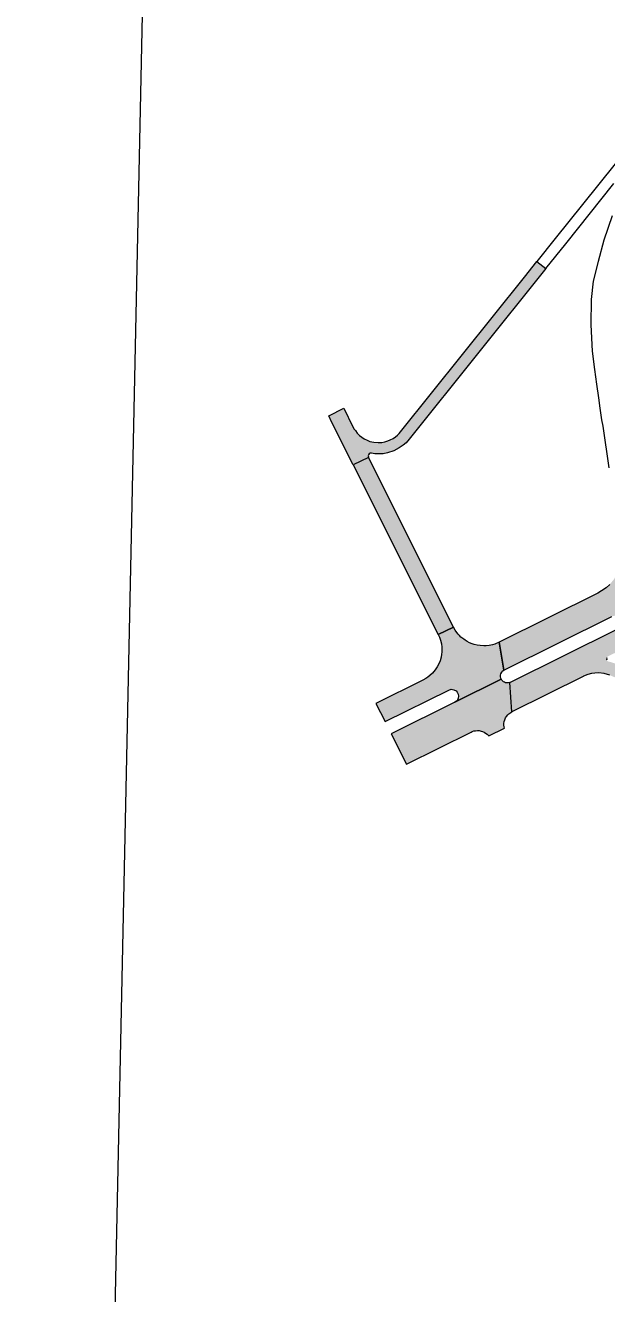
# Model space of a CAD drawing. Extents: x 2356431 to 2371438, y 6972864 to 6982525.
# Drawn here: x 2370011.2 to 2370057.4, y 6980402.3 to 6980503 of the extents above; entities that cross this region are included whole.
import ezdxf

# ---------------------------------------------------------------- set-up
doc = ezdxf.new("R2010")
doc.units = 0
doc.header["$LTSCALE"] = 5.6
doc.layers.add('1', color=7, linetype='Continuous', lineweight=25)
doc.layers.add('9', color=7, linetype='Continuous', lineweight=13)

msp = doc.modelspace()

# ---------------------------------------------------------------- hatches: boundary and pattern name
at = {"layer": '9'}
for points in [[(2370051.806, 6980484.266), (2370052.523, 6980483.718), (2370041.68, 6980470.168), (2370041.42, 6980469.877), (2370041.197, 6980469.676), (2370040.886, 6980469.455), (2370040.456, 6980469.234), (2370039.947, 6980469.068), (2370039.612, 6980469.003), (2370039.265, 6980468.983), (2370038.939, 6980468.99), (2370038.681, 6980469.034), (2370038.559, 6980469.03), (2370038.489, 6980468.977), (2370038.429, 6980468.898), (2370038.422, 6980468.819), (2370038.427, 6980468.754), (2370038.442, 6980468.71), (2370037.227, 6980468.117), (2370035.54, 6980471.492), (2370035.286, 6980472.004), (2370036.47, 6980472.624), (2370037.203, 6980471.139), (2370037.297, 6980470.958), (2370037.396, 6980470.831), (2370037.548, 6980470.629), (2370037.723, 6980470.453), (2370037.913, 6980470.305), (2370038.102, 6980470.18), (2370038.327, 6980470.063), (2370038.549, 6980469.981), (2370038.85, 6980469.911), (2370039.194, 6980469.887), (2370039.486, 6980469.897), (2370039.728, 6980469.95), (2370039.964, 6980470.015), (2370040.167, 6980470.091), (2370040.388, 6980470.208), (2370040.58, 6980470.345), (2370040.747, 6980470.477), (2370040.885, 6980470.612), (2370040.979, 6980470.73), (2370050.821, 6980483.034)], [(2370037.227, 6980468.117), (2370043.974, 6980454.636), (2370045.187, 6980455.228), (2370038.442, 6980468.71)], [(2370058.408, 6980460.055), (2370058.306, 6980459.725), (2370058.162, 6980459.428), (2370057.924, 6980459.012), (2370057.598, 6980458.617), (2370057.313, 6980458.357), (2370056.95, 6980458.097), (2370056.651, 6980457.922), (2370048.806, 6980454.019), (2370049.181, 6980451.793), (2370057.766, 6980456.066), (2370057.874, 6980456.11), (2370057.98, 6980456.123), (2370058.11, 6980456.113), (2370058.219, 6980456.08), (2370058.322, 6980456.02), (2370058.4, 6980455.944), (2370058.486, 6980455.819), (2370058.705, 6980455.943), (2370062.001, 6980457.57), (2370061.858, 6980459.914), (2370061.857, 6980459.903), (2370059.511, 6980458.831), (2370059.523, 6980458.779), (2370059.484, 6980458.743), (2370059.395, 6980458.689), (2370058.684, 6980458.332), (2370058.604, 6980458.318), (2370058.53, 6980458.352), (2370058.515, 6980458.419), (2370058.543, 6980458.497), (2370058.642, 6980458.653), (2370058.783, 6980458.856), (2370058.884, 6980459.061), (2370058.969, 6980459.238), (2370059.073, 6980459.461), (2370059.143, 6980459.668), (2370059.158, 6980459.748)], [(2370049.651, 6980450.82), (2370058.248, 6980455.099), (2370058.336, 6980455.157), (2370058.443, 6980455.265), (2370058.503, 6980455.366), (2370058.53, 6980455.486), (2370058.54, 6980455.601), (2370058.529, 6980455.704), (2370058.502, 6980455.778), (2370058.486, 6980455.819), (2370058.705, 6980455.943), (2370062.001, 6980457.57), (2370062.148, 6980455.269), (2370061.157, 6980454.735), (2370061.083, 6980454.68), (2370060.98, 6980454.592), (2370060.946, 6980454.523), (2370060.908, 6980454.317), (2370059.797, 6980453.881), (2370059.576, 6980453.772), (2370059.575, 6980453.779), (2370059.573, 6980453.792), (2370059.569, 6980453.805), (2370059.563, 6980453.819), (2370059.553, 6980453.835), (2370059.543, 6980453.847), (2370059.525, 6980453.861), (2370059.509, 6980453.871), (2370059.488, 6980453.878), (2370059.469, 6980453.879), (2370059.451, 6980453.88), (2370059.433, 6980453.875), (2370059.413, 6980453.868), (2370057.474, 6980452.904), (2370057.435, 6980452.883), (2370057.39, 6980452.832), (2370057.357, 6980452.773), (2370057.348, 6980452.693), (2370057.359, 6980452.628), (2370057.395, 6980452.564), (2370057.438, 6980452.522), (2370057.484, 6980452.497), (2370057.523, 6980452.483), (2370057.755, 6980452.42), (2370058.059, 6980452.316), (2370058.378, 6980452.166), (2370058.479, 6980452.1), (2370058.782, 6980451.923), (2370059.057, 6980451.718), (2370059.266, 6980451.525), (2370059.3, 6980451.496), (2370059.34, 6980451.477), (2370059.387, 6980451.464), (2370059.436, 6980451.46), (2370059.506, 6980451.475), (2370059.552, 6980451.502), (2370059.594, 6980451.537), (2370059.616, 6980451.57), (2370059.638, 6980451.62), (2370059.646, 6980451.662), (2370059.647, 6980451.695), (2370059.872, 6980451.707), (2370059.881, 6980451.444), (2370059.871, 6980449.879), (2370059.195, 6980449.834), (2370059.091, 6980450.099), (2370059.006, 6980450.244), (2370058.906, 6980450.447), (2370058.695, 6980450.683), (2370058.371, 6980451.014), (2370058.022, 6980451.232), (2370057.603, 6980451.402), (2370057.145, 6980451.541), (2370056.695, 6980451.583), (2370056.402, 6980451.552), (2370056.141, 6980451.537), (2370055.867, 6980451.465), (2370055.518, 6980451.33), (2370055.479, 6980451.307), (2370049.819, 6980448.491)], [(2370039.769, 6980447.712), (2370044.812, 6980450.222), (2370045.009, 6980450.299), (2370045.208, 6980450.248), (2370045.39, 6980450.165), (2370045.481, 6980450.061), (2370045.567, 6980449.903), (2370045.595, 6980449.736), (2370045.566, 6980449.568), (2370045.503, 6980449.432), (2370045.415, 6980449.344), (2370045.293, 6980449.254), (2370048.98, 6980451.097), (2370048.955, 6980451.162), (2370048.925, 6980451.262), (2370048.925, 6980451.406), (2370048.955, 6980451.51), (2370049.03, 6980451.652), (2370049.121, 6980451.748), (2370049.181, 6980451.793), (2370048.806, 6980454.019), (2370048.466, 6980453.872), (2370048.278, 6980453.817), (2370048.029, 6980453.767), (2370047.795, 6980453.735), (2370047.608, 6980453.738), (2370047.315, 6980453.75), (2370047.07, 6980453.792), (2370046.84, 6980453.845), (2370046.682, 6980453.901), (2370046.459, 6980453.987), (2370046.288, 6980454.081), (2370046.126, 6980454.18), (2370045.998, 6980454.269), (2370045.785, 6980454.437), (2370045.675, 6980454.551), (2370045.563, 6980454.669), (2370045.463, 6980454.787), (2370045.323, 6980454.987), (2370045.187, 6980455.228), (2370043.977, 6980454.631), (2370044.078, 6980454.417), (2370044.155, 6980454.19), (2370044.227, 6980453.898), (2370044.26, 6980453.622), (2370044.268, 6980453.459), (2370044.264, 6980453.241), (2370044.243, 6980453.061), (2370044.202, 6980452.844), (2370044.124, 6980452.556), (2370043.989, 6980452.26), (2370043.895, 6980452.075), (2370043.73, 6980451.82), (2370043.512, 6980451.561), (2370043.323, 6980451.389), (2370043.158, 6980451.252), (2370042.997, 6980451.143), (2370042.762, 6980451.012), (2370039.035, 6980449.157)], [(2370040.25, 6980446.744), (2370041.453, 6980444.328), (2370046.597, 6980446.886), (2370046.68, 6980446.928), (2370046.812, 6980446.973), (2370046.94, 6980446.996), (2370047.106, 6980447.009), (2370047.237, 6980446.999), (2370047.392, 6980446.969), (2370047.482, 6980446.934), (2370047.629, 6980446.872), (2370047.722, 6980446.809), (2370047.851, 6980446.72), (2370047.933, 6980446.641), (2370047.984, 6980446.575), (2370049.234, 6980447.196), (2370049.211, 6980447.296), (2370049.192, 6980447.441), (2370049.197, 6980447.576), (2370049.217, 6980447.726), (2370049.262, 6980447.859), (2370049.323, 6980448.009), (2370049.393, 6980448.127), (2370049.507, 6980448.261), (2370049.572, 6980448.327), (2370049.667, 6980448.4), (2370049.743, 6980448.451), (2370049.819, 6980448.491), (2370049.651, 6980450.82), (2370049.547, 6980450.792), (2370049.481, 6980450.785), (2370049.389, 6980450.794), (2370049.316, 6980450.806), (2370049.236, 6980450.839), (2370049.159, 6980450.881), (2370049.085, 6980450.943), (2370049.035, 6980451.008), (2370048.999, 6980451.063), (2370048.98, 6980451.097), (2370045.293, 6980449.254)]]:
    msp.add_hatch(color=256, dxfattribs=at).paths.add_polyline_path(points)

# ---------------------------------------------------------------- linework, layer by layer
at = {"layer": '1', "lineweight": 13}
msp.add_lwpolyline([(2369855.033, 6980141.088), (2370017.862, 6980379.583), (2370022.31, 6980590.536), (2370099.424, 6980609.051), (2370119.624, 6980364.065), (2369916.007, 6980085.895)], close=True, dxfattribs=at)
at = {"layer": '9'}
for points in [[(2370058.026, 6980492.032), (2370055.44, 6980488.804), (2370053.256, 6980486.104), (2370051.806, 6980484.266), (2370052.523, 6980483.718), (2370054.1, 6980485.685), (2370057.931, 6980490.473)], [(2370057.782, 6980487.897), (2370057.14, 6980485.959), (2370056.668, 6980484.264), (2370056.273, 6980482.702), (2370056.13, 6980481.252), (2370056.085, 6980479.243), (2370056.198, 6980477.137), (2370056.375, 6980475.692), (2370056.534, 6980474.535), (2370056.697, 6980473.44), (2370056.819, 6980472.614), (2370056.954, 6980471.698), (2370057.039, 6980471.18), (2370057.529, 6980467.876)], [(2370057.598, 6980458.617), (2370057.313, 6980458.357), (2370056.95, 6980458.097), (2370056.651, 6980457.922), (2370048.806, 6980454.019), (2370049.181, 6980451.793), (2370057.766, 6980456.066)], [(2370057.603, 6980451.402), (2370057.145, 6980451.541), (2370056.695, 6980451.583), (2370056.402, 6980451.552), (2370056.141, 6980451.537), (2370055.867, 6980451.465), (2370055.518, 6980451.33), (2370055.479, 6980451.307), (2370049.819, 6980448.491), (2370049.651, 6980450.82), (2370058.248, 6980455.099)], [(2370057.357, 6980452.773), (2370057.348, 6980452.693), (2370057.359, 6980452.628)]]:
    msp.add_lwpolyline(points, dxfattribs=at)
for points in [[(2370051.806, 6980484.266), (2370052.523, 6980483.718), (2370041.68, 6980470.168), (2370041.42, 6980469.877), (2370041.197, 6980469.676), (2370040.886, 6980469.455), (2370040.456, 6980469.234), (2370039.947, 6980469.068), (2370039.612, 6980469.003), (2370039.265, 6980468.983), (2370038.939, 6980468.99), (2370038.681, 6980469.034), (2370038.559, 6980469.03), (2370038.489, 6980468.977), (2370038.429, 6980468.898), (2370038.422, 6980468.819), (2370038.427, 6980468.754), (2370038.442, 6980468.71), (2370037.227, 6980468.117), (2370035.54, 6980471.492), (2370035.286, 6980472.004), (2370036.47, 6980472.624), (2370037.203, 6980471.139), (2370037.297, 6980470.958), (2370037.396, 6980470.831), (2370037.548, 6980470.629), (2370037.723, 6980470.453), (2370037.913, 6980470.305), (2370038.102, 6980470.18), (2370038.327, 6980470.063), (2370038.549, 6980469.981), (2370038.85, 6980469.911), (2370039.194, 6980469.887), (2370039.486, 6980469.897), (2370039.728, 6980469.95), (2370039.964, 6980470.015), (2370040.167, 6980470.091), (2370040.388, 6980470.208), (2370040.58, 6980470.345), (2370040.747, 6980470.477), (2370040.885, 6980470.612), (2370040.979, 6980470.73), (2370050.821, 6980483.034)], [(2370037.227, 6980468.117), (2370043.974, 6980454.636), (2370045.187, 6980455.228), (2370038.442, 6980468.71)], [(2370039.769, 6980447.712), (2370044.812, 6980450.222), (2370045.009, 6980450.299), (2370045.208, 6980450.248), (2370045.39, 6980450.165), (2370045.481, 6980450.061), (2370045.567, 6980449.903), (2370045.595, 6980449.736), (2370045.566, 6980449.568), (2370045.503, 6980449.432), (2370045.415, 6980449.344), (2370045.293, 6980449.254), (2370048.98, 6980451.097), (2370048.955, 6980451.162), (2370048.925, 6980451.262), (2370048.925, 6980451.406), (2370048.955, 6980451.51), (2370049.03, 6980451.652), (2370049.121, 6980451.748), (2370049.181, 6980451.793), (2370048.806, 6980454.019), (2370048.466, 6980453.872), (2370048.278, 6980453.817), (2370048.029, 6980453.767), (2370047.795, 6980453.735), (2370047.608, 6980453.738), (2370047.315, 6980453.75), (2370047.07, 6980453.792), (2370046.84, 6980453.845), (2370046.682, 6980453.901), (2370046.459, 6980453.987), (2370046.288, 6980454.081), (2370046.126, 6980454.18), (2370045.998, 6980454.269), (2370045.785, 6980454.437), (2370045.675, 6980454.551), (2370045.563, 6980454.669), (2370045.463, 6980454.787), (2370045.323, 6980454.987), (2370045.187, 6980455.228), (2370043.977, 6980454.631), (2370044.078, 6980454.417), (2370044.155, 6980454.19), (2370044.227, 6980453.898), (2370044.26, 6980453.622), (2370044.268, 6980453.459), (2370044.264, 6980453.241), (2370044.243, 6980453.061), (2370044.202, 6980452.844), (2370044.124, 6980452.556), (2370043.989, 6980452.26), (2370043.895, 6980452.075), (2370043.73, 6980451.82), (2370043.512, 6980451.561), (2370043.323, 6980451.389), (2370043.158, 6980451.252), (2370042.997, 6980451.143), (2370042.762, 6980451.012), (2370039.035, 6980449.157)], [(2370040.25, 6980446.744), (2370041.453, 6980444.328), (2370046.597, 6980446.886), (2370046.68, 6980446.928), (2370046.812, 6980446.973), (2370046.94, 6980446.996), (2370047.106, 6980447.009), (2370047.237, 6980446.999), (2370047.392, 6980446.969), (2370047.482, 6980446.934), (2370047.629, 6980446.872), (2370047.722, 6980446.809), (2370047.851, 6980446.72), (2370047.933, 6980446.641), (2370047.984, 6980446.575), (2370049.234, 6980447.196), (2370049.211, 6980447.296), (2370049.192, 6980447.441), (2370049.197, 6980447.576), (2370049.217, 6980447.726), (2370049.262, 6980447.859), (2370049.323, 6980448.009), (2370049.393, 6980448.127), (2370049.507, 6980448.261), (2370049.572, 6980448.327), (2370049.667, 6980448.4), (2370049.743, 6980448.451), (2370049.819, 6980448.491), (2370049.651, 6980450.82), (2370049.547, 6980450.792), (2370049.481, 6980450.785), (2370049.389, 6980450.794), (2370049.316, 6980450.806), (2370049.236, 6980450.839), (2370049.159, 6980450.881), (2370049.085, 6980450.943), (2370049.035, 6980451.008), (2370048.999, 6980451.063), (2370048.98, 6980451.097), (2370045.293, 6980449.254)]]:
    msp.add_lwpolyline(points, close=True, dxfattribs=at)

doc.saveas('drawing.dxf')
